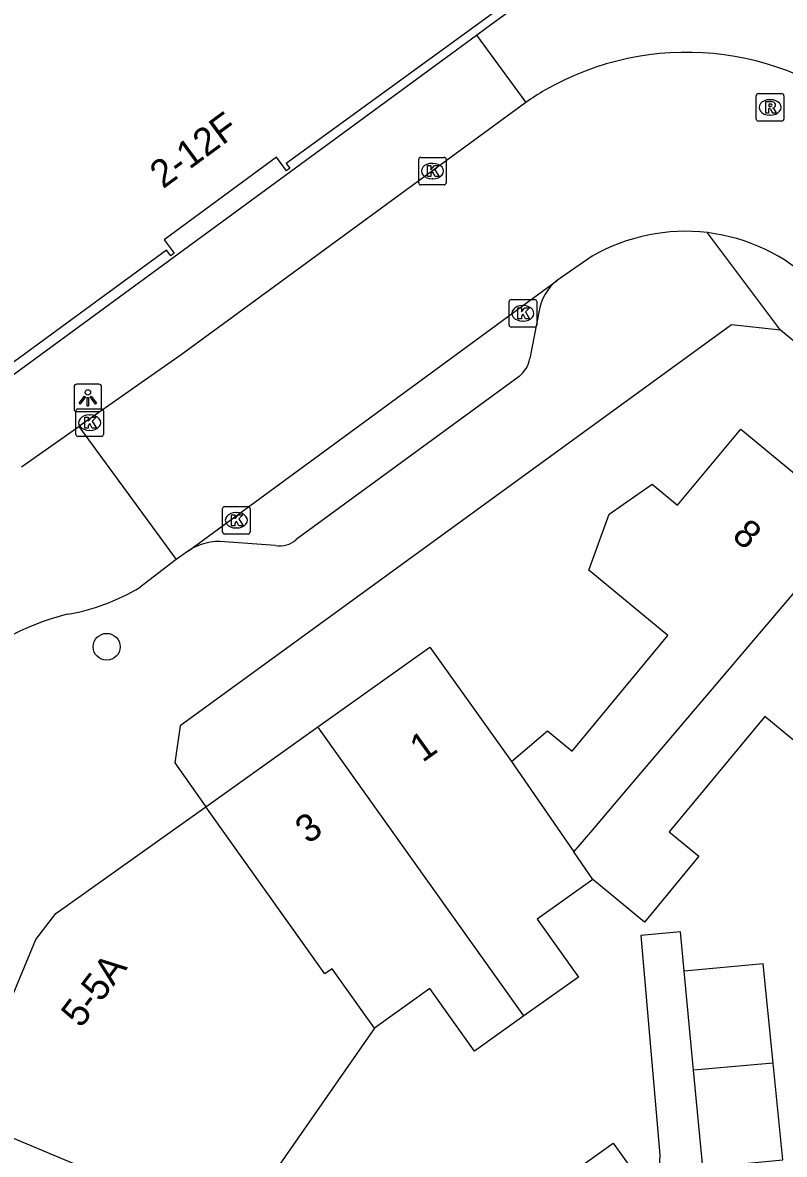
# Model space of a CAD drawing. Extents: x 159822 to 160765, y 380693 to 381634.
# Drawn here: x 160094.7 to 160122.37, y 381436.17 to 381477.32 of the extents above; entities that cross this region are included whole.
import ezdxf

# ---------------------------------------------------------------- set-up
doc = ezdxf.new("R2010")
doc.units = 0
for name, color, linetype in [('IMGEO_Boom', 7, 'Continuous'), ('IMGEO_Kolk', 7, 'Continuous'), ('IMGEO_Lichtpunt', 7, 'Continuous'), ('IMGEO_Pand', 7, 'Continuous'), ('IMGEO_Pand_nummerreeks', 7, 'Continuous'), ('IMGEO_Rijbaan_lokaal_open', 7, 'Continuous'), ('IMGEO_Rioolput', 7, 'Continuous'), ('IMGEO_Voetpad_open', 7, 'Continuous')]:
    doc.layers.add(name, color=color, linetype=linetype)

msp = doc.modelspace()

# ---------------------------------------------------------------- linework, layer by layer
at = {"layer": 'IMGEO_Boom'}
msp.add_circle((160097.749, 381454.627), 0.489, dxfattribs=at)
at = {"layer": 'IMGEO_Kolk'}
for p, q in [((160109.161, 381472.426), (160110.013, 381472.426)), ((160109.086, 381471.5), (160109.086, 381472.352)), ((160109.574, 381472.206), (160109.599, 381472.206)), ((160110.087, 381472.352), (160110.087, 381471.5)), ((160109.597, 381471.646), (160109.572, 381471.646)), ((160110.013, 381471.426), (160109.161, 381471.426)), ((160112.372, 381466.328), (160112.372, 381467.18)), ((160112.447, 381467.254), (160113.299, 381467.254)), ((160112.86, 381467.034), (160112.885, 381467.034)), ((160113.373, 381467.18), (160113.373, 381466.328)), ((160113.299, 381466.254), (160112.447, 381466.254)), ((160112.883, 381466.474), (160112.858, 381466.474)), ((160096.632, 381462.352), (160096.632, 381463.204)), ((160096.707, 381463.278), (160097.559, 381463.278)), ((160097.12, 381463.058), (160097.145, 381463.058)), ((160097.633, 381463.204), (160097.633, 381462.352)), ((160097.143, 381462.498), (160097.118, 381462.498)), ((160097.559, 381462.278), (160096.707, 381462.278)), ((160101.961, 381458.803), (160101.961, 381459.655)), ((160102.036, 381459.729), (160102.888, 381459.729)), ((160102.962, 381459.655), (160102.962, 381458.803)), ((160102.449, 381459.509), (160102.474, 381459.509)), ((160102.472, 381458.949), (160102.447, 381458.949)), ((160102.888, 381458.729), (160102.036, 381458.729))]:
    msp.add_line(p, q, dxfattribs=at)
for points in [[(160109.161, 381472.426), (160110.013, 381472.426)], [(160109.086, 381471.5), (160109.086, 381472.352)], [(160109.407, 381472.126), (160109.53, 381472.126), (160109.53, 381471.975), (160109.66, 381472.126), (160109.824, 381472.126), (160109.678, 381471.975), (160109.831, 381471.726), (160109.679, 381471.726), (160109.594, 381471.89), (160109.53, 381471.823), (160109.53, 381471.726), (160109.407, 381471.726), (160109.407, 381472.126)], [(160110.087, 381472.352), (160110.087, 381471.5)], [(160110.013, 381471.426), (160109.161, 381471.426)], [(160112.372, 381466.328), (160112.372, 381467.18)], [(160112.447, 381467.254), (160113.299, 381467.254)], [(160113.373, 381467.18), (160113.373, 381466.328)], [(160112.693, 381466.954), (160112.816, 381466.954), (160112.816, 381466.803), (160112.946, 381466.954), (160113.11, 381466.954), (160112.964, 381466.803), (160113.117, 381466.554), (160112.965, 381466.554), (160112.88, 381466.718), (160112.816, 381466.651), (160112.816, 381466.554), (160112.693, 381466.554), (160112.693, 381466.954)], [(160113.299, 381466.254), (160112.447, 381466.254)], [(160096.632, 381462.352), (160096.632, 381463.204)], [(160096.707, 381463.278), (160097.559, 381463.278)], [(160096.953, 381462.978), (160097.076, 381462.978), (160097.076, 381462.827), (160097.206, 381462.978), (160097.37, 381462.978), (160097.224, 381462.827), (160097.377, 381462.578), (160097.225, 381462.578), (160097.14, 381462.742), (160097.076, 381462.675), (160097.076, 381462.578), (160096.953, 381462.578), (160096.953, 381462.978)], [(160097.633, 381463.204), (160097.633, 381462.352)], [(160097.559, 381462.278), (160096.707, 381462.278)], [(160101.961, 381458.803), (160101.961, 381459.655)], [(160102.036, 381459.729), (160102.888, 381459.729)], [(160102.962, 381459.655), (160102.962, 381458.803)], [(160102.282, 381459.429), (160102.405, 381459.429), (160102.405, 381459.278), (160102.535, 381459.429), (160102.699, 381459.429), (160102.553, 381459.278), (160102.706, 381459.029), (160102.554, 381459.029), (160102.469, 381459.193), (160102.405, 381459.126), (160102.405, 381459.029), (160102.282, 381459.029), (160102.282, 381459.429)], [(160102.888, 381458.729), (160102.036, 381458.729)]]:
    msp.add_lwpolyline(points, dxfattribs=at)
for centre, start, end in [((160109.163, 381472.35), 91.552, 178.448), ((160109.163, 381472.35), 91.552, 178.448), ((160110.011, 381472.35), 1.552, 88.448), ((160110.011, 381472.35), 1.552, 88.448), ((160109.163, 381471.502), 181.552, 268.448), ((160109.163, 381471.502), 181.552, 268.448), ((160110.011, 381471.502), 271.552, 358.448), ((160110.011, 381471.502), 271.552, 358.448), ((160112.449, 381467.178), 91.552, 178.448), ((160112.449, 381467.178), 91.552, 178.448), ((160113.297, 381467.178), 1.552, 88.448), ((160113.297, 381467.178), 1.552, 88.448), ((160112.449, 381466.33), 181.552, 268.448), ((160112.449, 381466.33), 181.552, 268.448), ((160113.297, 381466.33), 271.552, 358.448), ((160113.297, 381466.33), 271.552, 358.448), ((160096.709, 381463.202), 91.552, 178.448), ((160096.709, 381463.202), 91.552, 178.448), ((160097.557, 381463.202), 1.552, 88.448), ((160097.557, 381463.202), 1.552, 88.448), ((160096.709, 381462.354), 181.552, 268.448), ((160096.709, 381462.354), 181.552, 268.448), ((160097.557, 381462.354), 271.552, 358.448), ((160097.557, 381462.354), 271.552, 358.448), ((160102.038, 381459.653), 91.552, 178.448), ((160102.038, 381459.653), 91.552, 178.448), ((160102.886, 381459.653), 1.552, 88.448), ((160102.886, 381459.653), 1.552, 88.448), ((160102.038, 381458.805), 181.552, 268.448), ((160102.038, 381458.805), 181.552, 268.448), ((160102.886, 381458.805), 271.552, 358.448), ((160102.886, 381458.805), 271.552, 358.448)]:
    msp.add_arc(centre, 0.0765, start, end, dxfattribs=at)
for centre, major_axis, ratio, start_param, end_param in [((160109.573, 381471.926), (-0.387, 0.002), 0.722429, 4.712389, 7.853982), ((160109.598, 381471.926), (-0.39, 0.002), 0.717154, 1.570796, 4.712389), ((160112.859, 381466.754), (-0.387, 0.002), 0.722429, 4.712389, 7.853982), ((160112.884, 381466.754), (-0.39, 0.002), 0.717154, 1.570796, 4.712389), ((160097.119, 381462.778), (-0.387, 0.002), 0.722429, 4.712389, 7.853982), ((160097.144, 381462.778), (-0.39, 0.002), 0.717154, 1.570796, 4.712389), ((160102.448, 381459.229), (-0.387, 0.002), 0.722429, 4.712389, 7.853982), ((160102.473, 381459.229), (-0.39, 0.002), 0.717154, 1.570796, 4.712389)]:
    msp.add_ellipse(centre, major_axis=major_axis, ratio=ratio, start_param=start_param, end_param=end_param, dxfattribs=at)
at = {"layer": 'IMGEO_Lichtpunt'}
for p, q in [((160097.47, 381464.176), (160096.662, 381464.176)), ((160097.47, 381464.176), (160096.662, 381464.176)), ((160096.568, 381464.081), (160096.568, 381463.274)), ((160096.568, 381464.081), (160096.568, 381463.274)), ((160097.564, 381463.274), (160097.564, 381464.081)), ((160097.564, 381463.274), (160097.564, 381464.081)), ((160096.662, 381463.18), (160097.47, 381463.18)), ((160096.662, 381463.18), (160097.47, 381463.18))]:
    msp.add_line(p, q, dxfattribs=at)
for points in [[(160096.942, 381463.745), (160096.981, 381463.717), (160096.793, 381463.455), (160096.755, 381463.482), (160096.942, 381463.745)], [(160097.154, 381463.717), (160097.192, 381463.744), (160097.379, 381463.482), (160097.34, 381463.454), (160097.154, 381463.717)], [(160097.044, 381463.697), (160097.091, 381463.697), (160097.091, 381463.375), (160097.044, 381463.375), (160097.044, 381463.697)]]:
    msp.add_lwpolyline(points, dxfattribs=at)
msp.add_circle((160097.067, 381463.879), 0.0994, dxfattribs=at)
for centre, start, end in [((160096.662, 381464.081), 90, 180), ((160096.662, 381464.081), 90, 180), ((160097.47, 381464.081), 0, 90), ((160097.47, 381464.081), 0, 90), ((160096.662, 381463.274), 180, 270), ((160096.662, 381463.274), 180, 270), ((160097.47, 381463.274), 270, 0), ((160097.47, 381463.274), 270, 360)]:
    msp.add_arc(centre, 0.0946, start, end, dxfattribs=at)
at = {"layer": 'IMGEO_Pand'}
for points in [[(160119.953, 381483.625), (160104.275, 381472.203), (160104.404, 381472.028), (160104.281, 381471.937), (160103.92, 381472.429), (160099.837, 381469.431), (160100.201, 381468.941), (160100.078, 381468.85), (160099.929, 381469.051), (160092.31, 381463.481)], [(160112.46, 381450.453), (160113.113, 381451.011), (160113.767, 381451.569), (160114.658, 381450.831), (160118.143, 381455.04), (160115.273, 381457.416), (160116.002, 381459.456), (160117.571, 381460.537), (160118.493, 381459.773), (160120.791, 381462.547), (160124.893, 381459.15)], [(160114.726, 381447.168), (160115.338, 381447.89), (160116.328, 381449.057), (160124.893, 381459.15)], [(160105.419, 381451.715), (160109.49, 381454.618), (160112.46, 381450.453)], [(160123.979, 381450.181), (160121.666, 381452.096), (160118.191, 381447.898), (160119.263, 381447.01), (160117.285, 381444.62), (160115.417, 381446.166)], [(160101.347, 381448.811), (160105.419, 381451.715)], [(160112.91, 381441.208), (160105.419, 381451.715)], [(160112.46, 381450.453), (160114.726, 381447.168)], [(160092.547, 381437.664), (160095.175, 381443.985), (160095.902, 381444.928), (160101.232, 381448.729), (160101.347, 381448.811)], [(160107.483, 381440.764), (160105.946, 381442.919), (160105.682, 381442.731), (160101.347, 381448.811)], [(160115.417, 381446.166), (160114.726, 381447.168)], [(160115.417, 381446.166), (160113.392, 381444.721), (160114.89, 381442.62), (160112.91, 381441.208)], [(160121.963, 381439.486), (160121.951, 381439.612), (160121.604, 381443.105), (160118.734, 381442.832)], [(160119.076, 381439.237), (160118.734, 381442.832)], [(160112.91, 381441.208), (160111.115, 381439.928), (160109.495, 381442.199), (160107.483, 381440.764)], [(160107.483, 381440.764), (160102.518, 381433.625), (160102.048, 381433.82), (160101.841, 381433.323)], [(160121.963, 381439.486), (160119.076, 381439.237)], [(160119.414, 381435.694), (160122.313, 381435.97), (160121.963, 381439.486)], [(160119.414, 381435.694), (160119.245, 381437.466), (160119.076, 381439.237)], [(160092.495, 381437.537), (160100.506, 381434.184), (160100.384, 381433.89), (160101.841, 381433.323)], [(160114.705, 381432.077), (160113.066, 381434.377), (160116.153, 381436.578), (160117.745, 381434.344)]]:
    msp.add_lwpolyline(points, dxfattribs=at)
at = {"layer": 'IMGEO_Rijbaan_lokaal_open'}
for points in [[(160112.976, 381474.422), (160100.455, 381465.243), (160096.742, 381462.64)], [(160115.385, 381468.828), (160114.135, 381467.958)], [(160100.727, 381458.117), (160114.135, 381467.958)], [(160094.652, 381461.175), (160096.742, 381462.64)], [(160096.742, 381462.64), (160100.28, 381457.801)], [(160100.727, 381458.117), (160100.28, 381457.801)], [(160100.28, 381457.801), (160098.964, 381456.796)]]:
    msp.add_lwpolyline(points, dxfattribs=at)
for centre, radius, start, end in [((160118.821, 381465.913), 10.33, 49.2944, 119.8795), ((160120.023, 381464.196), 12.419, 120.7408, 124.572), ((160118.769, 381462.973), 6.763, 83.1303, 120.0252), ((160118.766, 381462.974), 6.762, 46.2062, 83.1065), ((160095.096, 381463.151), 7.44, 279.3943, 301.3293), ((160098.655, 381446.558), 9.545, 104.2198, 161.1)]:
    msp.add_arc(centre, radius, start, end, dxfattribs=at)
at = {"layer": 'IMGEO_Rioolput'}
for p, q in [((160121.351, 381473.816), (160121.351, 381474.668)), ((160121.426, 381474.742), (160122.278, 381474.742)), ((160121.839, 381474.522), (160121.864, 381474.522)), ((160122.352, 381474.668), (160122.352, 381473.816)), ((160122.278, 381473.742), (160121.426, 381473.742)), ((160121.862, 381473.962), (160121.837, 381473.962))]:
    msp.add_line(p, q, dxfattribs=at)
for points in [[(160121.351, 381473.816), (160121.351, 381474.668)], [(160121.426, 381474.742), (160122.278, 381474.742)], [(160121.94, 381474.44), (160121.688, 381474.442), (160121.688, 381474.042)], [(160122.352, 381474.668), (160122.352, 381473.816)], [(160121.688, 381474.042), (160121.812, 381474.042), (160121.812, 381474.204), (160121.823, 381474.204)], [(160121.866, 381474.361), (160121.812, 381474.361), (160121.812, 381474.28)], [(160121.812, 381474.28), (160121.864, 381474.28)], [(160121.87, 381474.175), (160121.941, 381474.042), (160122.081, 381474.042), (160122.016, 381474.168)], [(160122.278, 381473.742), (160121.426, 381473.742)]]:
    msp.add_lwpolyline(points, dxfattribs=at)
for centre, radius, start, end in [((160121.428, 381474.666), 0.0765, 91.552, 178.448), ((160121.428, 381474.666), 0.0765, 91.552, 178.448), ((160121.939, 381474.33), 0.109, 350.3612, 89.416), ((160122.276, 381474.666), 0.0765, 1.552, 88.448), ((160122.276, 381474.666), 0.0765, 1.552, 88.448), ((160121.822, 381474.151), 0.0533, 26.0293, 88.6989), ((160121.848, 381474.469), 0.19, 274.7715, 282.9687), ((160121.872, 381474.265), 0.0964, 77.0061, 93.1865), ((160121.886, 381474.322), 0.0378, 276.6634, 79.6772), ((160121.937, 381474.33), 0.112, 277.5842, 350.9817), ((160121.921, 381474.115), 0.108, 29.5134, 73.7905), ((160121.428, 381473.818), 0.0765, 181.552, 268.448), ((160121.428, 381473.818), 0.0765, 181.552, 268.448), ((160122.276, 381473.818), 0.0765, 271.552, 358.448), ((160122.276, 381473.818), 0.0765, 271.552, 358.448)]:
    msp.add_arc(centre, radius, start, end, dxfattribs=at)
for centre, major_axis, ratio, start_param, end_param in [((160121.838, 381474.242), (-0.387, 0.002), 0.722429, 4.712389, 7.853982), ((160121.863, 381474.242), (-0.39, 0.002), 0.717154, 1.570796, 4.712389)]:
    msp.add_ellipse(centre, major_axis=major_axis, ratio=ratio, start_param=start_param, end_param=end_param, dxfattribs=at)
at = {"layer": 'IMGEO_Voetpad_open'}
for points in [[(160111.187, 381476.867), (160111.747, 381477.277), (160114.155, 381479.041)], [(160056.317, 381466.882), (160057.143, 381465.734), (160069.783, 381475.059), (160072.309, 381476.925), (160076.618, 381473.531), (160081.375, 381469.783), (160081.79, 381469.456), (160091.085, 381462.133), (160111.187, 381476.867)], [(160111.187, 381476.867), (160112.976, 381474.422)], [(160122.231, 381466.144), (160119.578, 381469.687)], [(160113.451, 381466.801), (160113.125, 381465.112)], [(160122.231, 381466.144), (160120.451, 381466.335), (160100.425, 381451.754), (160100.227, 381450.41), (160101.347, 381448.811)], [(160156.601, 381436.871), (160156.303, 381437.977), (160122.231, 381466.144)], [(160112.731, 381464.461), (160104.634, 381458.526)], [(160103.884, 381458.307), (160102.033, 381458.45)], [(160118.734, 381442.832), (160118.598, 381444.261), (160117.155, 381444.135), (160117.85, 381436.15), (160117.745, 381434.344)]]:
    msp.add_lwpolyline(points, dxfattribs=at)
for centre, radius, start, end in [((160115.203, 381466.546), 1.771, 127.1044, 171.7138), ((160112.076, 381465.302), 1.066, 307.9002, 349.7333), ((160101.828, 381456.528), 1.933, 83.9015, 124.7071), ((160104.029, 381459.205), 0.91, 260.8552, 311.7004)]:
    msp.add_arc(centre, radius, start, end, dxfattribs=at)

# ---------------------------------------------------------------- texts
at = {"layer": 'IMGEO_Pand_nummerreeks'}
for s, rotation, p in [('2-12F', 36.2911, (160099.797, 381471.263)), ('8', 320.371, (160120.427, 381458.589)), ('1', 35.4937, (160109.228, 381450.402)), ('3', 35.4937, (160105.064, 381447.433)), ('5-5A', 52.3683, (160096.808, 381440.731))]:
    msp.add_text(s, height=1, rotation=rotation, dxfattribs=at).set_placement(p)

doc.saveas('drawing.dxf')
